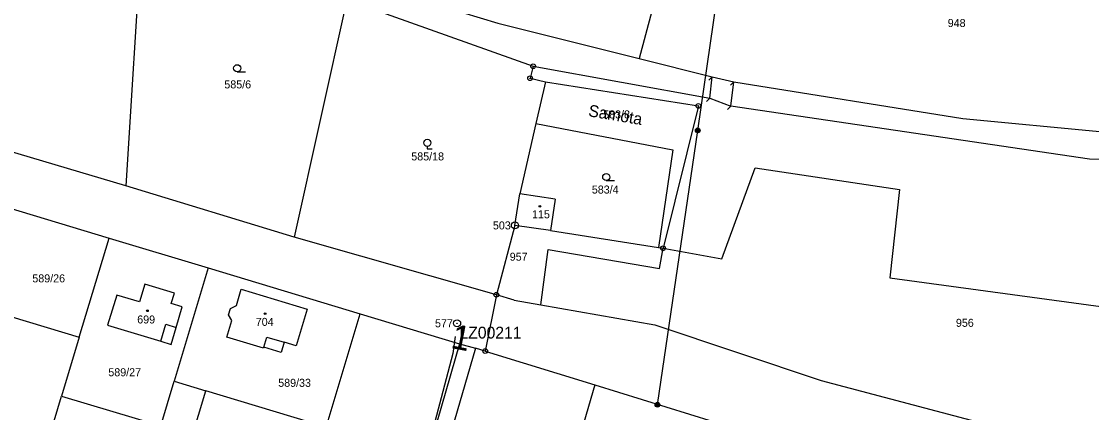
# Model space of a CAD drawing. Extents: x -738131 to -734179, y -1033447 to -1030078.
# Drawn here: x -735627.8 to -735400.4, y -1032249.9 to -1032166.9 of the extents above; entities that cross this region are included whole.
import ezdxf

# ---------------------------------------------------------------- set-up
doc = ezdxf.new("R2010")
doc.units = 0
for name, color, linetype in [('ftf_2010', 7, 'Continuous'), ('ftf_3010', 7, 'Continuous'), ('ftf_3010_ftf_3010_gtda_3015_gtda_3015_1', 7, 'Continuous'), ('ftf_nu', 7, 'Continuous'), ('Vrstva 1', 7, 'Continuous'), ('Vrstva 2', 7, 'Continuous'), ('Vrstva 3', 7, 'Continuous'), ('Vrstva 4', 7, 'Continuous'), ('Vrstva 5', 7, 'Continuous'), ('Vrstva 6', 7, 'Continuous'), ('Vrstva 8', 7, 'Continuous')]:
    doc.layers.add(name, color=color, linetype=linetype)

msp = doc.modelspace()

# ---------------------------------------------------------------- linework, layer by layer
at = {"layer": 'ftf_2010'}
msp.add_lwpolyline([(-735535.6, -1032233.77), (-735536.15, -1032237.39), (-735547.66, -1032281.16)], dxfattribs=at)
at = {"layer": 'Vrstva 1'}
for points in [[(-735488.47, -1032144.61), (-735496.54, -1032174.79)], [(-735602.28, -1032148.72), (-735605.61, -1032201.84)], [(-735558.62, -1032162.27), (-735569.86, -1032212.71)], [(-735558.62, -1032162.27), (-735519.06, -1032176.44)], [(-735537.79, -1032163.9), (-735526.55, -1032167.3)], [(-735526.55, -1032167.3), (-735496.54, -1032174.79)], [(-735496.54, -1032174.79), (-735480.98, -1032178.67)], [(-735519.06, -1032176.44), (-735519.7, -1032179)], [(-735519.06, -1032176.44), (-735481.5, -1032183.21)], [(-735519.7, -1032179), (-735516.4, -1032179.74)], [(-735516.4, -1032179.74), (-735518.46, -1032188.63)], [(-735516.4, -1032179.74), (-735483.94, -1032184.85)], [(-735480.98, -1032178.67), (-735476.37, -1032179.77)], [(-735476.37, -1032179.77), (-735427.75, -1032187.53)], [(-735605.61, -1032201.84), (-735668.36, -1032183.25)], [(-735481.5, -1032183.21), (-735477.03, -1032184.91)], [(-735483.94, -1032184.85), (-735491.45, -1032215.08)], [(-735400.79, -1032196.13), (-735477.03, -1032184.91)], [(-735518.46, -1032188.63), (-735521.9, -1032203.51)], [(-735518.46, -1032188.63), (-735489.35, -1032194.18)], [(-735427.75, -1032187.53), (-735397.91, -1032190.35)], [(-735489.35, -1032194.18), (-735492.44, -1032214.92)], [(-735478.98, -1032217.29), (-735471.86, -1032198.01)], [(-735471.86, -1032198.01), (-735441.17, -1032202.58)], [(-735359.08, -1032197.16), (-735400.79, -1032196.13)], [(-735644.58, -1032202.22), (-735609.15, -1032212.9)], [(-735569.86, -1032212.71), (-735605.61, -1032201.84)], [(-735441.17, -1032202.58), (-735443.22, -1032221.33)], [(-735522.93, -1032210.22), (-735521.9, -1032203.51)], [(-735514.37, -1032204.65), (-735521.9, -1032203.51)], [(-735514.37, -1032204.65), (-735515.38, -1032211.3)], [(-735522.93, -1032210.22), (-735526.87, -1032224.94)], [(-735515.38, -1032211.3), (-735522.93, -1032210.22)], [(-735515.38, -1032211.3), (-735492.44, -1032214.92)], [(-735615.49, -1032233.97), (-735609.15, -1032212.9)], [(-735609.15, -1032212.9), (-735588.08, -1032219.24)], [(-735526.87, -1032224.94), (-735569.86, -1032212.71)], [(-735517.4, -1032227.07), (-735515.89, -1032215.35)], [(-735515.89, -1032215.35), (-735492.2, -1032219.34)], [(-735492.44, -1032214.92), (-735491.45, -1032215.08)], [(-735492.2, -1032219.34), (-735491.45, -1032215.08)], [(-735491.45, -1032215.08), (-735478.98, -1032217.29)], [(-735588.08, -1032219.24), (-735595.33, -1032243.28)], [(-735588.08, -1032219.24), (-735555.78, -1032228.97)], [(-735601.6, -1032222.69), (-735602.73, -1032226.43)], [(-735595.28, -1032224.59), (-735601.6, -1032222.69)], [(-735443.22, -1032221.33), (-735311.37, -1032239.24)], [(-735644.22, -1032225.31), (-735615.49, -1032233.97)], [(-735607.51, -1032224.99), (-735609.49, -1032231.39)], [(-735602.73, -1032226.43), (-735607.51, -1032224.99)], [(-735595.94, -1032226.79), (-735595.28, -1032224.59)], [(-735582.12, -1032227.22), (-735581.09, -1032223.77)], [(-735581.09, -1032223.77), (-735567.06, -1032227.98)], [(-735526.87, -1032224.94), (-735529.23, -1032236.88)], [(-735523.05, -1032226.08), (-735526.87, -1032224.94)], [(-735593.61, -1032227.5), (-735595.94, -1032226.79)], [(-735594.89, -1032231.87), (-735593.61, -1032227.5)], [(-735583.35, -1032227.84), (-735582.12, -1032227.22)], [(-735523.05, -1032226.08), (-735517.4, -1032227.07)], [(-735517.4, -1032227.07), (-735493.18, -1032231.29)], [(-735583.77, -1032229.23), (-735583.35, -1032227.84)], [(-735583.09, -1032230.42), (-735583.77, -1032229.23)], [(-735567.06, -1032227.98), (-735569.41, -1032235.78)], [(-735563.02, -1032253), (-735555.78, -1032228.97)], [(-735555.78, -1032228.97), (-735534.72, -1032235.32)], [(-735609.49, -1032231.39), (-735598.15, -1032234.8)], [(-735595.95, -1032235.47), (-735594.89, -1032231.87)], [(-735584.15, -1032233.96), (-735583.09, -1032230.42)], [(-735493.18, -1032231.29), (-735457.84, -1032243.16)], [(-735615.49, -1032233.97), (-735619.25, -1032246.42)], [(-735576.35, -1032236.3), (-735584.15, -1032233.96)], [(-735598.15, -1032234.8), (-735595.95, -1032235.47)], [(-735576.28, -1032236.07), (-735576.35, -1032236.3)], [(-735572.59, -1032237.18), (-735576.28, -1032236.07)], [(-735571.95, -1032235.02), (-735572.59, -1032237.18)], [(-735569.41, -1032235.78), (-735571.95, -1032235.02)], [(-735534.72, -1032235.32), (-735548.04, -1032281.43)], [(-735531.29, -1032236.24), (-735542.5, -1032274.69)], [(-735534.72, -1032235.32), (-735531.29, -1032236.24)], [(-735529.23, -1032236.88), (-735531.29, -1032236.24)], [(-735529.23, -1032236.88), (-735505.96, -1032244.03)], [(-735598.18, -1032252.75), (-735595.33, -1032243.28)], [(-735595.33, -1032243.28), (-735588.63, -1032245.29)], [(-735457.84, -1032243.16), (-735407.79, -1032256.34)], [(-735597.53, -1032274.86), (-735588.63, -1032245.29)], [(-735563.02, -1032253), (-735588.63, -1032245.29)], [(-735505.96, -1032244.03), (-735517.06, -1032282.12)], [(-735505.96, -1032244.03), (-735480.76, -1032251.83)], [(-735622.62, -1032257.62), (-735619.25, -1032246.42)], [(-735619.25, -1032246.42), (-735598.18, -1032252.75)]]:
    msp.add_lwpolyline(points, dxfattribs=at)
at = {"layer": 'Vrstva 3'}
for p, q in [((-735581.94, -1032177.62), (-735580.19, -1032177.62)), ((-735541.54, -1032193.45), (-735541.54, -1032193.95)), ((-735541.54, -1032193.95), (-735540.54, -1032193.95)), ((-735503.52, -1032200.71), (-735501.77, -1032200.71))]:
    msp.add_line(p, q, dxfattribs=at)
for centre in [(-735581.94, -1032176.87), (-735541.54, -1032192.7), (-735503.52, -1032199.96)]:
    msp.add_circle(centre, 0.75, dxfattribs=at)
at = {"layer": 'Vrstva 4'}
for p, q in [((-735481.69, -1032179.38), (-735480.98, -1032178.67)), ((-735477.08, -1032180.48), (-735476.37, -1032179.77)), ((-735482.21, -1032183.92), (-735481.5, -1032183.21)), ((-735477.74, -1032185.62), (-735477.03, -1032184.91))]:
    msp.add_line(p, q, dxfattribs=at)
for points in [[(-735481.5, -1032183.21), (-735480.98, -1032178.67)], [(-735477.03, -1032184.91), (-735476.37, -1032179.77)], [(-735598.15, -1032234.8), (-735597.09, -1032231.21)], [(-735597.09, -1032231.21), (-735594.89, -1032231.87)], [(-735576.28, -1032236.07), (-735575.63, -1032233.92)], [(-735575.63, -1032233.92), (-735571.95, -1032235.02)]]:
    msp.add_lwpolyline(points, dxfattribs=at)
at = {"layer": 'Vrstva 5'}
for centre in [(-735517.62, -1032206.16), (-735601.01, -1032228.33), (-735576.01, -1032228.94)]:
    msp.add_circle(centre, 0.175, dxfattribs=at)
at = {"layer": 'Vrstva 6'}
for points in [[(-735484.07, -1032190.06), (-735475.45, -1032131.03)], [(-735492.64, -1032248.27), (-735484.07, -1032190.06)]]:
    msp.add_lwpolyline(points, dxfattribs=at)
for centre, radius in [((-735484.07, -1032190.06), 0.5), ((-735484.07, -1032190.06), 0.4), ((-735484.07, -1032190.06), 0.3), ((-735484.07, -1032190.06), 0.2), ((-735484.07, -1032190.06), 0.1), ((-735492.64, -1032248.27), 0.5), ((-735492.64, -1032248.27), 0.4), ((-735492.64, -1032248.27), 0.3), ((-735492.64, -1032248.27), 0.2), ((-735492.64, -1032248.27), 0.1)]:
    msp.add_circle(centre, radius, dxfattribs=at)
at = {"layer": 'Vrstva 8'}
for centre, radius in [((-735519.06, -1032176.44), 0.5), ((-735519.06, -1032176.44), 0.0303), ((-735519.7, -1032179), 0.5), ((-735519.7, -1032179), 0.0303), ((-735483.94, -1032184.85), 0.5), ((-735483.94, -1032184.85), 0.5), ((-735483.94, -1032184.85), 0.0303), ((-735483.94, -1032184.85), 0.0303), ((-735522.93, -1032210.22), 0.75), ((-735522.93, -1032210.22), 0.03), ((-735491.45, -1032215.08), 0.5), ((-735491.45, -1032215.08), 0.5), ((-735491.45, -1032215.08), 0.0303), ((-735491.45, -1032215.08), 0.0303), ((-735526.87, -1032224.94), 0.5), ((-735526.87, -1032224.94), 0.5), ((-735526.87, -1032224.94), 0.0303), ((-735526.87, -1032224.94), 0.0303), ((-735535.21, -1032230.99), 0.75), ((-735535.21, -1032230.99), 0.03), ((-735529.23, -1032236.88), 0.5), ((-735529.23, -1032236.88), 0.5), ((-735529.23, -1032236.88), 0.0303), ((-735529.23, -1032236.88), 0.0303)]:
    msp.add_circle(centre, radius, dxfattribs=at)

# ---------------------------------------------------------------- texts
at = {"layer": 'ftf_3010'}
msp.add_text('1', height=5.2, rotation=349.0135, dxfattribs=at).set_placement((-735536.73, -1032236.2))
at = {"layer": 'ftf_3010_ftf_3010_gtda_3015_gtda_3015_1'}
msp.add_text('LZ00211', height=2.5, dxfattribs=at).set_placement((-735534.71, -1032234.22))
at = {"layer": 'ftf_nu'}
msp.add_text('Samota', height=2.5, rotation=350.4787, dxfattribs=at).set_placement((-735507.44, -1032187.03))
at = {"layer": 'Vrstva 2'}
for s, p in [('948', (-735430.95, -1032168.12)), ('585/6', (-735584.67, -1032181.15)), ('583/8', (-735504.16, -1032187.52)), ('585/18', (-735544.94, -1032196.43)), ('583/4', (-735506.58, -1032203.46)), ('115', (-735519.28, -1032208.71)), ('957', (-735524.02, -1032217.71)), ('589/26', (-735625.47, -1032222.31)), ('699', (-735603.18, -1032231.03)), ('704', (-735577.99, -1032231.54)), ('956', (-735429.21, -1032231.74)), ('589/27', (-735609.32, -1032242.23)), ('589/33', (-735573.22, -1032244.47))]:
    msp.add_text(s, height=1.7, dxfattribs=at).set_placement(p)
at = {"layer": 'Vrstva 8'}
for s, p in [('503', (-735527.6, -1032211.07)), ('577', (-735539.9, -1032231.84))]:
    msp.add_text(s, height=1.7, dxfattribs=at).set_placement(p)

doc.saveas('drawing.dxf')
